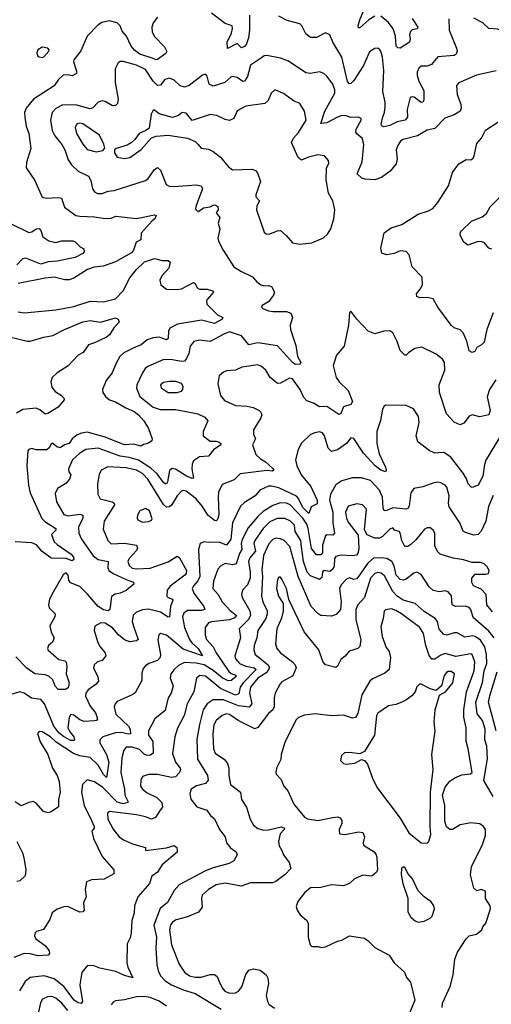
# Model space of a CAD drawing. Extents: x 1603745 to 1745082, y 385868 to 533966.
# Tile 462 of 646: x 1710965 to 1714112, y 460597 to 467176. Entities that reach past the tile are written whole.
import ezdxf

# ---------------------------------------------------------------- set-up
doc = ezdxf.new("R2010")
doc.units = 0

msp = doc.modelspace()

# ---------------------------------------------------------------- linework, layer by layer
at = {"layer": '0CON20XD'}
for points in [[(1712498.4, 467205), (1712497.4, 467105), (1712491.7, 467055), (1712478.1, 467015), (1712465, 466996.9), (1712445, 466987.3), (1712415, 467015.4), (1712352.6, 466982.6), (1712350.2, 467025), (1712377.8, 467085), (1712386, 467116), (1712383.1, 467135), (1712335, 467149.1), (1712245, 467218.1)], [(1713335, 467198.9), (1713295, 467174.6), (1713235, 467121.4), (1713225, 467121.2), (1713223.2, 467135), (1713235, 467174), (1713273, 467265)], [(1714287.8, 467215), (1714272.5, 467095), (1714264.4, 467075.6), (1714245, 467063.1), (1714223.8, 467065), (1714186.7, 467096.7), (1714155, 467112.5), (1714095, 467115.7), (1714055, 467154.2), (1713995, 467186.7)], [(1711885, 467191.4), (1711854.5, 467155), (1711845.5, 467125), (1711849.2, 467095), (1711863.1, 467065), (1711931.2, 466995), (1711947.6, 466962.4), (1711940.4, 466949.6), (1711885, 466908.5), (1711875, 466907.3), (1711849.5, 466919.5), (1711765.7, 466945.7), (1711731.5, 466971.5), (1711709.4, 466999.4), (1711677.1, 467065), (1711648.9, 467098.9), (1711634.6, 467135), (1711615, 467155.5), (1711565, 467168.6), (1711513.3, 467156.7), (1711488.7, 467141.3), (1711415.7, 467065), (1711373.3, 466966.7), (1711325, 466907.5), (1711323.3, 466895), (1711345.7, 466825), (1711344, 466815), (1711315, 466799.4), (1711285, 466807.5), (1711255, 466804.4), (1711224.4, 466775), (1711195, 466733.5), (1711056.2, 466643.8), (1711007.5, 466585), (1710997.8, 466555), (1710998.2, 466525), (1711007.8, 466465), (1711025.5, 466415), (1711038.5, 466315), (1711009.7, 466220.3), (1711008, 466185), (1711065, 466101.2), (1711115, 465990), (1711142.2, 465982.2), (1711225, 465988.5), (1711243.4, 465983.4), (1711263.5, 465923.5), (1711338.3, 465868.3), (1711365, 465861.8), (1711465, 465858.6), (1711535, 465846.4), (1711575, 465848.6), (1711607, 465863), (1711745, 465846.7), (1711865, 465872.5), (1711875, 465866.2), (1711866.7, 465845), (1711848.3, 465831.7), (1711775, 465748.6), (1711774, 465705), (1711741.2, 465688.8), (1711724.4, 465635.6), (1711711.4, 465618.6), (1711605, 465557.5), (1711522.3, 465527.7), (1711462.1, 465522.1), (1711416.6, 465506.6)], [(1713828.3, 467181.7), (1713830, 467105), (1713880.9, 466985), (1713884.4, 466965), (1713878.1, 466945), (1713864.5, 466935.5), (1713755, 466927.5), (1713714.1, 466875.9), (1713684.7, 466865.3), (1713645, 466865.4), (1713628.8, 466851.2), (1713618.2, 466825), (1713617.6, 466802.4), (1713628.5, 466765), (1713661.9, 466701.9), (1713661.1, 466638.9), (1713655.5, 466624.5), (1713645, 466623.1), (1713597.3, 466657.3), (1713585, 466660.5), (1713571.4, 466655), (1713550.4, 466575), (1713553.3, 466525), (1713537.1, 466505), (1713485, 466493.9), (1713435, 466468.5), (1713395, 466459.5), (1713383.4, 466463.4), (1713376.8, 466476.8), (1713387.5, 466527.5), (1713398.8, 466555), (1713404.6, 466594.6), (1713403.6, 466625), (1713387.8, 466695), (1713395.2, 466835), (1713387, 466925), (1713375, 466964.2), (1713365, 466977.1), (1713355, 466984.4), (1713335, 466983.3), (1713300.3, 466959.7), (1713260.3, 466869.7), (1713195, 466770), (1713175, 466749.4), (1713165, 466747.1), (1713152.9, 466762.9), (1713114.5, 466925), (1713055.6, 467025), (1713034, 467075), (1713005, 467087.5), (1712945, 467055.6), (1712906.2, 467056.2), (1712875, 467081.4), (1712847.8, 467135), (1712835, 467146.9), (1712749.2, 467169.2), (1712695, 467199.5)], [(1713583.1, 467183.1), (1713621.4, 467125), (1713616.4, 467113.6), (1713585, 467106.9), (1713572.5, 467097.5), (1713566.4, 467075), (1713570.9, 467045), (1713565.7, 467025), (1713505, 466985.7), (1713487.5, 466987.5), (1713477.9, 466997.9), (1713472.3, 467065), (1713456.9, 467115), (1713425, 467157.8), (1713375, 467199.5)], [(1711115, 466923.8), (1711125, 466926.7), (1711158.8, 466965), (1711161.2, 466975), (1711152.5, 466985), (1711115, 466991.2), (1711085, 466973.3), (1711079.2, 466955), (1711084, 466935), (1711095, 466926.7), (1711115, 466923.8)], [(1714145, 466834.4), (1714013.3, 466805), (1713895.8, 466754.2), (1713878.8, 466735), (1713884.3, 466675), (1713909.1, 466610.9), (1713911.5, 466585), (1713904.3, 466565), (1713865, 466539.5), (1713802.8, 466517.2), (1713735, 466448.1), (1713685, 466436.7), (1713620.4, 466399.6), (1713524.3, 466375.7), (1713506.9, 466365), (1713489.9, 466340.1), (1713477.2, 466305), (1713483.4, 466245), (1713477, 466213), (1713436.3, 466163.6), (1713378.7, 466121.3), (1713335, 466106.7), (1713269.8, 466109.8), (1713247.6, 466117.6), (1713217.8, 466145), (1713250.3, 466225), (1713262, 466342), (1713250.6, 466385), (1713218.9, 466408.9), (1713207.5, 466425), (1713210.9, 466445), (1713244, 466505), (1713243.3, 466515), (1713225, 466523.8), (1713175, 466521.1), (1713142.8, 466532.8), (1713115, 466534.6), (1713085, 466525.3), (1713015.5, 466485.5), (1712975, 466482.5), (1713002, 466565), (1713067.5, 466685), (1713067.5, 466707.5), (1713054.8, 466744.8), (1713015, 466798.1), (1712995, 466815.6), (1712965, 466827.5), (1712905, 466817.1), (1712875, 466820.6), (1712759.2, 466899.2), (1712705, 466917.5), (1712615, 466936.4), (1712596.7, 466933.3), (1712579.3, 466920.7), (1712505, 466871.4), (1712484.6, 466795), (1712465, 466765.6), (1712455, 466763.5), (1712415, 466788.8), (1712385, 466796.2), (1712375, 466793.5), (1712334.3, 466755.7), (1712255, 466731.6), (1712230, 466745), (1712215, 466797.5), (1712205, 466812.5), (1712185, 466804), (1712095, 466735.4), (1712065, 466724.6), (1712035, 466733.8), (1711995, 466772.5), (1711965, 466785.4), (1711934.2, 466775.8), (1711905, 466737.5), (1711885, 466736.8), (1711855.8, 466765), (1711805, 466842.8), (1711745, 466871.6), (1711655, 466897.1), (1711635, 466897.1), (1711621.9, 466888.1), (1711602.4, 466847.6), (1711602.5, 466755), (1711622.1, 466645), (1711617.5, 466615), (1711605, 466602.2), (1711585, 466599.4), (1711535, 466628.1), (1711515, 466633.1)], [(1712835, 465675.6), (1712915, 465684.2), (1712992.7, 465717.3), (1713018.3, 465741.7), (1713041.7, 465778.3), (1713060.6, 465845), (1713068.6, 465905), (1713054.6, 465964.6), (1713025.5, 466015.5), (1713010.5, 466105), (1713012.5, 466185), (1713028.6, 466215), (1713025.6, 466235), (1713000, 466265), (1712955, 466271.9), (1712892.3, 466257.7), (1712845, 466238.1), (1712823.1, 466255), (1712778.6, 466355), (1712792.2, 466385), (1712825, 466422.5), (1712876.7, 466505), (1712864.6, 466564.6), (1712835, 466615.6), (1712793, 466633), (1712725, 466682.9), (1712675, 466705.6), (1712665, 466704), (1712644, 466685), (1712622.5, 466635), (1712600, 466615), (1712475, 466597.9), (1712415, 466565.8), (1712394.4, 466515.6), (1712365, 466501.4), (1712335, 466507.8), (1712281.2, 466535), (1712235, 466541.3), (1712115, 466501.2), (1712075, 466551.2), (1712050, 466555), (1712024.3, 466535.7), (1711985, 466522), (1711895, 466547.5), (1711865, 466570), (1711855, 466570), (1711841.2, 466545), (1711828.3, 466451.7), (1711805.9, 466434.1), (1711761.2, 466415), (1711734.2, 466375), (1711707.8, 466352.2), (1711682.6, 466337.4), (1711607.5, 466315), (1711597.5, 466305), (1711596.7, 466285), (1711615, 466256.7), (1711665, 466248.6), (1711698.8, 466255), (1711775, 466309.2), (1711844.2, 466385.8), (1711875, 466397.5), (1711955, 466404.2), (1712085, 466382.9), (1712135, 466360.8), (1712155, 466342.5), (1712175, 466316.2), (1712225, 466310), (1712255.7, 466295), (1712305, 466256.4), (1712355, 466194.3), (1712385, 466172.9), (1712515, 466176.9), (1712538.1, 466168.1), (1712552.3, 466152.3), (1712570.8, 466095), (1712540, 466005), (1712541.4, 465991.4), (1712564.3, 465965), (1712547.1, 465932.9), (1712544.5, 465905), (1712596, 465755), (1712610, 465745), (1712627.9, 465742.1), (1712685, 465764.2), (1712705, 465766.2), (1712743.2, 465733.2), (1712784.4, 465684.4), (1712835, 465675.6)], [(1711515, 466633.1), (1711488.8, 466625), (1711453.1, 466586.9), (1711435, 466579.5), (1711345, 466605.3), (1711252.5, 466607.5), (1711205, 466581.8), (1711181.5, 466555), (1711169.3, 466505), (1711182.1, 466435), (1711199.9, 466399.9), (1711245, 466342.5), (1711265.5, 466305), (1711288.3, 466238.3), (1711311.4, 466205), (1711355, 466163.3), (1711425, 466129.4), (1711440.5, 466100.5), (1711450, 466045), (1711465, 466025.7), (1711485, 466014.5), (1711515, 466014.6), (1711555, 466029.1), (1711595, 466033.6), (1711805, 466100.9), (1711821.5, 466115), (1711865, 466175.7), (1711885, 466188.6), (1711905, 466171.2), (1711941.9, 466075), (1711963.3, 466063.3), (1711995, 466061.8), (1712143.1, 466073.1), (1712176.2, 466065), (1712184.3, 466045), (1712142.9, 465935), (1712138.8, 465915), (1712143, 465903), (1712157, 465893), (1712192.1, 465917.9), (1712235, 465924.2), (1712255, 465937.1), (1712267.9, 465937.9), (1712287.5, 465927.5), (1712288.9, 465905), (1712276.2, 465885), (1712299.4, 465855), (1712290, 465815), (1712301.1, 465775), (1712287.1, 465715), (1712291.4, 465695), (1712322, 465635), (1712394.4, 465524.4), (1712440, 465495), (1712518.3, 465458.3), (1712547.1, 465425), (1712575, 465404.4), (1712595, 465396.9), (1712625, 465399.2), (1712645, 465393.8), (1712664.4, 465355), (1712658.9, 465335), (1712625, 465291.2), (1712582.5, 465265), (1712577.5, 465255), (1712587.5, 465245), (1712625, 465230.8), (1712655, 465225.7), (1712745, 465226.5), (1712774, 465215), (1712784.3, 465185), (1712770, 465135), (1712771.5, 465105), (1712807.8, 464997.8), (1712818.9, 464925), (1712840, 464885), (1712836.9, 464873.1), (1712805, 464872.7), (1712785.5, 464885), (1712685, 464995.4), (1712555, 465016.7), (1712495, 465002.5), (1712445, 465063.8), (1712365, 465089.8), (1712326.4, 465075), (1712235, 465024.7), (1712165, 465033.6), (1712127.5, 465025), (1712101.9, 464995), (1712093.8, 464945), (1712078.5, 464911.5), (1712064, 464895), (1712045, 464890.9), (1711985, 464902.7), (1711925.9, 464904.1), (1711820.8, 464859.2), (1711802.5, 464845), (1711783.7, 464816.3), (1711747.3, 464735), (1711744.6, 464714.6), (1711767.4, 464657.4), (1711855, 464586), (1711901.9, 464571.9), (1712005, 464570.6), (1712075, 464558.2), (1712152.9, 464542.9), (1712199.7, 464519.7), (1712220, 464495), (1712190, 464425), (1712190, 464395), (1712235, 464360.6), (1712275, 464360), (1712295, 464353.3), (1712306.5, 464345), (1712308.1, 464335), (1712257.8, 464302.2), (1712225, 464260), (1712165, 464254.7), (1712125, 464228.9), (1712116, 464205), (1712114.6, 464175), (1712125, 464113.3), (1712115, 464111.1), (1712078.6, 464125), (1712005, 464172.9), (1711982.7, 464177.3), (1711965, 464162.5), (1711952, 464088), (1711944.5, 464075.5), (1711935, 464074.7), (1711925, 464083.1), (1711881.6, 464141.6), (1711839.8, 464179.8), (1711757.1, 464232.9), (1711695, 464251.5), (1711635, 464258.9), (1711487.4, 464312.6), (1711405, 464303.8), (1711365, 464279.6), (1711317.1, 464235), (1711290.5, 464175), (1711293.3, 464155), (1711305.6, 464135), (1711297.5, 464105), (1711272.3, 464077.7), (1711216.7, 464043.3), (1711201.2, 464008.8), (1711211.1, 463955), (1711260, 463870), (1711285, 463861.2), (1711365, 463870.8), (1711385.6, 463865), (1711386.9, 463845), (1711357.5, 463785), (1711359.6, 463745), (1711377.9, 463705), (1711455, 463592.7), (1711488, 463568), (1711555, 463555.6), (1711553.2, 463513.2), (1711558.9, 463495), (1711588.9, 463475), (1711675, 463435.3), (1711725, 463417.1), (1711725.5, 463404.5), (1711675, 463361.2), (1711635, 463343.6), (1711602.5, 463337.5), (1711577.5, 463322.5), (1711565.5, 463235), (1711554.4, 463225.6), (1711525, 463232), (1711488.2, 463255), (1711418.2, 463338.2), (1711365, 463387.8), (1711303.1, 463413.1), (1711291.6, 463431.6), (1711287.7, 463465), (1711275, 463479.4), (1711255, 463466.2), (1711188.7, 463351.3), (1711164.4, 463305), (1711157.1, 463265), (1711162.5, 463245), (1711200.6, 463205), (1711198.9, 463185), (1711165.6, 463125), (1711175.7, 463084.3), (1711195.7, 463045), (1711183.6, 463016.4), (1711156.6, 462993.4), (1711150, 462975), (1711155, 462963.3), (1711225, 462901.1), (1711265, 462892), (1711275, 462883.3), (1711279.1, 462855), (1711273.8, 462805), (1711294.7, 462745), (1711287.7, 462712.3), (1711269.4, 462700.6), (1711220.9, 462700.9), (1711202.5, 462722.5), (1711185, 462765.6), (1711159.5, 462789.5), (1711135, 462798.8), (1711065, 462804.5), (1711011.8, 462841.8), (1710939.2, 462919.2)], [(1711475, 466293.5), (1711518.8, 466301.2), (1711533.8, 466316.2), (1711526.9, 466345), (1711496.7, 466405), (1711385, 466480.4), (1711365, 466484.5), (1711345, 466478.9), (1711333.8, 466455), (1711344.7, 466415), (1711385, 466343.3), (1711415, 466308.1), (1711475, 466293.5)], [(1714123.7, 465216.3), (1714082.2, 465105), (1714065, 465021.2), (1714047.4, 465002.6), (1714016.7, 464985), (1714001.4, 464958.6), (1713985, 464951.4), (1713963.8, 464963.8), (1713948, 465028), (1713925, 465084), (1713905, 465104), (1713865, 465117.5), (1713843.8, 465135), (1713754.7, 465254.7), (1713725, 465310), (1713685, 465320.5), (1713635, 465316.9), (1713615, 465326.2), (1713612.2, 465345), (1713638.1, 465375), (1713653.3, 465405), (1713650.8, 465455), (1713584.2, 465525), (1713564.4, 465605), (1713545, 465626.9), (1713505, 465631.4), (1713464.1, 465614.1), (1713415, 465603.8), (1713381.2, 465615), (1713375, 465650), (1713397.9, 465752.1), (1713443.8, 465785), (1713515, 465807.3), (1713625, 465875.5), (1713692.6, 465897.4), (1713722, 465915), (1713755.4, 465954.6), (1713825.4, 466064.6), (1713852.5, 466155), (1713895, 466212), (1713945, 466241.2), (1713975, 466240), (1713990.5, 466249.5), (1713998.8, 466265), (1714015, 466347.5), (1714045.8, 466385), (1714073.4, 466436.6), (1714155, 466490.8)], [(1714115, 465642), (1714095, 465648.8), (1714067.5, 465685), (1714052.1, 465692.1), (1714025, 465694.2), (1713955, 465670), (1713929.5, 465689.5), (1713904.2, 465735), (1713905.6, 465755), (1713913.1, 465765), (1713980.8, 465829.2), (1714050.8, 465859.2), (1714079.1, 465880.9), (1714104.4, 465925), (1714165.4, 465984.6)], [(1710904, 465814), (1711025, 465752.7), (1711045, 465757.7), (1711075, 465778.4), (1711095, 465781.5), (1711106.7, 465766.7), (1711118.1, 465725), (1711159.1, 465699.1), (1711205, 465686.4), (1711245, 465698.2), (1711318.7, 465698.7), (1711335, 465691.9), (1711368.9, 465658.9), (1711393.3, 465645), (1711394, 465625), (1711385, 465614.4), (1711335, 465587.8), (1711215, 465561.2), (1711155, 465558.7), (1711105, 465541.9), (1711005, 465583.2), (1710983.3, 465576.7), (1710945, 465538.8)], [(1710955, 465224.4), (1710995, 465217.8), (1711205, 465236.7), (1711325, 465260), (1711435, 465295.6), (1711525, 465291.1), (1711605, 465310), (1711654.4, 465365), (1711699.3, 465450.7), (1711743.7, 465506.4), (1711797.7, 465557.7), (1711865, 465580.6), (1711915, 465566.5), (1711955.8, 465565.8), (1711970, 465555), (1711959.4, 465515), (1711913.5, 465465), (1711900, 465435), (1711907.5, 465405), (1711945, 465375.6), (1712015, 465372.7), (1712045, 465377.7), (1712125, 465420), (1712135, 465413.8), (1712150, 465385), (1712164.6, 465374.6), (1712215, 465376.2), (1712251.2, 465365), (1712258, 465355), (1712216.5, 465305), (1712211.1, 465295), (1712213.1, 465275), (1712285, 465204), (1712320, 465185), (1712316.7, 465175), (1712265, 465145.4), (1712177.1, 465167.1), (1712018.5, 465141.5), (1711967.5, 465115), (1711958.2, 465095), (1711954.5, 465045.5), (1711945, 465036.9), (1711895, 465053.9), (1711855, 465049), (1711815, 465036.2), (1711775, 465002.5), (1711727.2, 464982.7), (1711660.8, 464949.1), (1711633.3, 464925), (1711608.3, 464881.7), (1711582.2, 464815), (1711542.2, 464765), (1711518.1, 464705), (1711519.4, 464685), (1711537.4, 464657.4), (1711565, 464636.7), (1711605, 464622.2), (1711672, 464582), (1711727.6, 464557.6), (1711757.1, 464535), (1711792.1, 464495), (1711825, 464443.8), (1711848.6, 464375), (1711847.5, 464362.5), (1711825, 464346.9), (1711791.9, 464338.1), (1711775, 464326.7), (1711725, 464339.5), (1711665, 464335.4), (1711528.8, 464388.8), (1711415, 464419.5), (1711376.8, 464413.2), (1711348.8, 464401.2), (1711315.2, 464374.8), (1711295.5, 464344.5), (1711263.1, 464335), (1711235, 464315.3), (1711212.7, 464322.7), (1711185, 464344), (1711176.4, 464343.6), (1711161.4, 464315), (1711145, 464301.4), (1711075, 464302.5), (1711045, 464310), (1711025.8, 464304.2), (1711018.8, 464295), (1711013.1, 464195), (1711023.6, 464065), (1711033.5, 464015), (1711112.3, 463842.3), (1711132.2, 463822.2), (1711205.6, 463775), (1711206.7, 463765), (1711176.4, 463735), (1711195, 463687.8), (1711215, 463668.2), (1711308.9, 463605), (1711324.3, 463585), (1711325, 463570), (1711315, 463560), (1711275, 463576.1), (1711175, 463578.9), (1711115, 463623.4), (1711076.4, 463666.4), (1711045, 463680.5), (1710935, 463686.9)], [(1711416.6, 465506.6), (1711325, 465448.1), (1711295, 465438.5), (1711265, 465438.2), (1711195, 465454.5), (1711135, 465449.2), (1710955, 465411.9)], [(1710835, 465072.1), (1711015, 465027.8), (1711035, 465027.5), (1711125, 465055.4), (1711185, 465066.2), (1711263.6, 465106.4), (1711385, 465157.2), (1711435, 465165.4), (1711505, 465155.5), (1711605, 465182.9), (1711622, 465175), (1711629.4, 465155), (1711592.2, 465117.8), (1711565, 465070), (1711545, 465054), (1711465, 465016.2), (1711425, 465003.8), (1711387.2, 464952.8), (1711355, 464934.2), (1711287.6, 464862.4), (1711215, 464815.4), (1711182.5, 464785), (1711172.3, 464755), (1711179.9, 464719.9), (1711202.1, 464692.1), (1711243.1, 464665), (1711261.9, 464645), (1711262, 464635), (1711222.3, 464587.7), (1711153.3, 464545), (1711135, 464540), (1711100, 464570), (1711075, 464580), (1710985, 464570.4), (1710942.7, 464547.3)], [(1714141.6, 464768.4), (1714101.2, 464705), (1714085.4, 464655), (1714104.4, 464565), (1714095.4, 464534.6), (1714035, 464522), (1713984.3, 464535.7), (1713965, 464526), (1713929.3, 464480.7), (1713905, 464468), (1713865, 464486), (1713812.4, 464542.4), (1713767.3, 464685), (1713764.7, 464735), (1713802.9, 464835), (1713799.4, 464885), (1713786.7, 464906.7), (1713745, 464940.8), (1713648.3, 464988.3), (1713602.1, 464977.9), (1713559.5, 464950.5), (1713545, 464933.3), (1713535, 464933.3), (1713504, 464965), (1713483.8, 465025), (1713455, 465082.5), (1713435, 465096.7), (1713395, 465093.8), (1713335, 465076), (1713291.2, 465095), (1713213.8, 465175), (1713175, 465227.5), (1713165, 465220), (1713159.2, 465135), (1713130, 464995), (1713078, 464935), (1713055.8, 464865), (1713076, 464785), (1713096.2, 464755), (1713157.6, 464697.6), (1713185.5, 464624.5), (1713174.4, 464605.6), (1713125, 464588.8), (1713106.9, 464545), (1713095, 464538.1), (1713015, 464591.2), (1712965, 464588.2), (1712925, 464614), (1712880.1, 464630.1), (1712861.6, 464651.6), (1712837.3, 464705), (1712785, 464776.4), (1712765, 464781.1), (1712705, 464748.1), (1712685, 464744.2), (1712635.7, 464785), (1712607.5, 464835), (1712579.4, 464859.4), (1712555, 464868.5), (1712447, 464853), (1712404.5, 464834.5), (1712345, 464829.4), (1712325, 464820.8), (1712296, 464795), (1712287, 464743), (1712305.5, 464665), (1712332.2, 464632.3), (1712405, 464597.9), (1712483.8, 464593.8), (1712523.4, 464583.4), (1712563.3, 464565), (1712575, 464553.3), (1712580, 464535), (1712574.3, 464515), (1712525.7, 464435), (1712524.1, 464405.9), (1712538.6, 464375), (1712517.5, 464335), (1712541.5, 464271.5), (1712571.4, 464241.4), (1712605, 464221.8), (1712655, 464177.8), (1712660.8, 464165), (1712651.4, 464158.6), (1712615, 464162.5), (1712435, 464140.5), (1712395, 464101.5), (1712315, 464069.2), (1712291.1, 464018.9), (1712288.6, 463988.6), (1712293.5, 463866.5), (1712284.5, 463835.5), (1712275, 463827.5), (1712265, 463829.4), (1712220, 463865), (1712185, 463924.1), (1712141.4, 463975), (1712075, 464025.8), (1712055, 464030), (1712043.6, 464025), (1712015, 463993.3), (1711978.4, 463931.6), (1711965, 463921.2), (1711945, 463919.6), (1711925, 463937.5), (1711820.4, 464105), (1711784.3, 464144.3), (1711745, 464164.8), (1711675, 464182.4), (1711551.9, 464188.1), (1711508.6, 464165), (1711494, 464136), (1711483.8, 464075), (1711486.9, 464005), (1711502, 463975), (1711582, 463955), (1711594.3, 463945), (1711596.5, 463935), (1711528.5, 463825), (1711520.9, 463770.9), (1711553.3, 463695), (1711574.7, 463674.7), (1711665, 463678.2), (1711745, 463664.2), (1711750.8, 463645), (1711745, 463628.6), (1711694.3, 463575.7), (1711687.5, 463555), (1711695, 463528.5), (1711715, 463511.6), (1711745, 463506), (1711835, 463511.6), (1711955, 463554.1), (1712015, 463592.1), (1712030.6, 463580.6), (1712077.4, 463495), (1712075.9, 463475), (1712066.8, 463465), (1711968.2, 463391.8), (1711948.5, 463365), (1711946.9, 463325), (1711955.4, 463315.4), (1711983.8, 463305), (1711986.5, 463296.5), (1711971.9, 463255), (1711965, 463186.2), (1711955, 463182.9), (1711905, 463217.1), (1711823.4, 463236.6), (1711785, 463233.6), (1711743.4, 463216.6), (1711722.2, 463197.8), (1711715.8, 463155.8), (1711723.9, 463123.9), (1711755.7, 463035), (1711743.3, 463025), (1711700.6, 463019.4), (1711663.1, 463033.1), (1711624.9, 463064.9), (1711585, 463111.6), (1711535, 463143.6), (1711505.3, 463144.7), (1711465.6, 463124.4), (1711462.2, 463095), (1711485.4, 463015), (1711500.9, 462985), (1711535.6, 462945), (1711540, 462925), (1711515, 462894), (1711483.8, 462885), (1711460.8, 462865), (1711457.1, 462845), (1711486.7, 462785), (1711490.6, 462755), (1711474.7, 462735.3), (1711420.9, 462699.1), (1711406.2, 462675), (1711403.6, 462655), (1711435, 462589.5), (1711469.6, 462545), (1711483.1, 462505), (1711476.2, 462493.8), (1711465, 462490), (1711395, 462485.7), (1711365, 462497.7), (1711325, 462529.6), (1711305, 462532.5), (1711295.9, 462514.1), (1711286.4, 462445), (1711298.3, 462418.3), (1711326, 462385), (1711330, 462365), (1711325, 462359.2), (1711305, 462360.3), (1711257, 462387), (1711225, 462411.3), (1711191.6, 462455), (1711130.7, 462605), (1711105, 462634.4), (1711042.4, 462642.4), (1710995, 462676.7), (1710965, 462685.8), (1710905, 462666.2)], [(1711955, 464684.5), (1712015, 464684.6), (1712045, 464694.5), (1712052.9, 464705), (1712055.5, 464725.5), (1712045, 464745.7), (1712007.2, 464757.2), (1711965, 464758.9), (1711925, 464751.4), (1711904.4, 464735), (1711908, 464715), (1711955, 464684.5)], [(1714174, 464396), (1714076.5, 464233.5), (1714066.3, 464203.6), (1714055.4, 464125.4), (1714025, 464065.7), (1713985, 464050), (1713975, 464054), (1713957.8, 464075), (1713947.3, 464107.3), (1713924.8, 464144.8), (1713839.4, 464255), (1713795, 464283.1), (1713758.9, 464281.1), (1713735, 464279.5), (1713696.4, 464296.4), (1713621.1, 464355), (1713611.2, 464395), (1713630, 464485), (1713625.7, 464525), (1713593.8, 464575), (1713545, 464597.5), (1713409.3, 464600.7), (1713396.1, 464593.9), (1713386.1, 464573.9), (1713372, 464498), (1713348.6, 464425), (1713347.8, 464345), (1713362.9, 464275), (1713405.5, 464185), (1713409.4, 464165), (1713405, 464154.2), (1713375, 464165.5), (1713337.8, 464195), (1713259.7, 464279.7), (1713195, 464376.4), (1713175, 464381.1), (1713145.9, 464344.1), (1713085, 464300.6), (1713045, 464290), (1713023.3, 464313.3), (1712998.1, 464395), (1712985.8, 464415), (1712965, 464422.9), (1712934.5, 464415.5)], [(1712934.5, 464415.5), (1712905, 464404.3), (1712844.4, 464345.6), (1712823.9, 464303.9), (1712805.7, 464235), (1712814.4, 464195), (1712843.6, 464135), (1712906.7, 464056.7), (1712949.1, 463965), (1712949.6, 463940.4), (1712910.2, 463919.8), (1712895, 463876), (1712855, 463916.4), (1712825, 463977.1), (1712811.6, 463991.6), (1712695, 464047.6), (1712645, 464059.5), (1712625, 464057.9), (1712567.1, 464032.9), (1712535.8, 463994.2), (1712465, 463950.6), (1712438.5, 463925), (1712384.2, 463815), (1712372.9, 463705), (1712345, 463665.5), (1712295, 463685.7), (1712225, 463682.2), (1712195, 463686.9), (1712168.6, 463675), (1712157.3, 463635), (1712166.7, 463455), (1712154.6, 463425.4), (1712126.2, 463395), (1712116.2, 463375), (1712126.6, 463345), (1712193.8, 463255), (1712199.4, 463235), (1712175, 463228.9), (1712085, 463228.8), (1712060.2, 463209.8), (1712051.9, 463185), (1712065, 463114.3), (1712097, 463035), (1712112.8, 463012.8), (1712155, 462974.7), (1712185.6, 462925), (1712055, 462969.8), (1711945, 463063.2), (1711905, 463073.5), (1711892.2, 463065), (1711887.1, 463032.9), (1711904.6, 462935), (1711901.8, 462915), (1711884.8, 462895.2), (1711826.2, 462875), (1711805, 462859.2), (1711789.7, 462840.3), (1711778.8, 462808.8), (1711779.5, 462760.5), (1711735, 462678.8), (1711716.3, 462663.7), (1711615, 462620), (1711601.9, 462605), (1711595.6, 462585), (1711606.7, 462535), (1711689.8, 462455), (1711701.7, 462435), (1711705.3, 462404.7), (1711687.9, 462402.1), (1711645, 462413.2), (1711605, 462411.2), (1711519.4, 462385), (1711498.5, 462365), (1711499.1, 462345), (1711545, 462265.4), (1711558.8, 462215), (1711545, 462112.5), (1711525, 462131.4), (1711487.8, 462195), (1711435, 462245.7), (1711365, 462257.9), (1711323.4, 462273.4), (1711208.4, 462348.4), (1711170.4, 462385), (1711115, 462417.3), (1711095, 462420), (1711084.1, 462405.9), (1711100.8, 462350.8), (1711151.5, 462265), (1711183.9, 462175), (1711213.8, 462125), (1711228.2, 462085), (1711235.5, 462015), (1711224.4, 461965), (1711224, 461916), (1711175, 461882), (1711155, 461876.2), (1711124.2, 461884.2), (1711075, 461942), (1711055, 461952), (1711025, 461946.2), (1710975, 461922.5), (1710935, 461950)], [(1714125, 463995.8), (1714093.8, 463923.8), (1714075.2, 463824.8), (1714045, 463759.2), (1714025, 463736.7), (1713995, 463732.2), (1713939.1, 463749.1), (1713925, 463758.8), (1713902.5, 463815), (1713831.8, 463921.8), (1713826.7, 463945), (1713831.3, 463995), (1713815, 464051.2), (1713805, 464065.8), (1713775, 464081.4), (1713755, 464085.7), (1713728.3, 464081.7), (1713655.4, 464054.6), (1713595, 464044), (1713574.4, 464015), (1713564.4, 463925), (1713555, 463908.6), (1713545, 463904.6), (1713455.3, 463914.7), (1713415, 463895.4), (1713398, 463895), (1713391.1, 463915), (1713386.2, 463985), (1713365, 464032.9), (1713305, 464096.2), (1713245, 464113.5), (1713185, 464115.4), (1713114.7, 464095.3), (1713075, 464067.5), (1713038.5, 464005), (1713032.4, 463965), (1713055.2, 463885.2), (1713053.7, 463813.7), (1713065.8, 463744.2), (1713055, 463731.1), (1713015, 463734.4), (1713005, 463726.9), (1712986.5, 463665), (1712985, 463613.8), (1712975, 463599.6), (1712945, 463601.2), (1712913, 463643), (1712890.8, 463775), (1712880.1, 463805), (1712853.8, 463845), (1712770.4, 463935), (1712745, 463945.2), (1712705, 463947.4), (1712655, 463930), (1712590.6, 463889.4), (1712553.5, 463856.5), (1712490, 463780), (1712448.5, 463701.5), (1712442.1, 463675), (1712446.7, 463635), (1712431.6, 463608.4), (1712409.5, 463540.5), (1712385, 463532.4), (1712335, 463542.1), (1712304.3, 463525), (1712286, 463504), (1712258, 463425), (1712254.7, 463374.7), (1712288.8, 463335), (1712316, 463285), (1712368.6, 463228.6), (1712411.5, 463195), (1712408.2, 463185), (1712395, 463176.2), (1712365.2, 463164.8), (1712245, 463152.5), (1712225.8, 463145), (1712203.3, 463115), (1712202.8, 463062.8), (1712212.2, 463035), (1712255.3, 462985.3), (1712275.2, 462945), (1712360.5, 462820.5), (1712375, 462807.9), (1712406.4, 462796.4), (1712406.6, 462785), (1712375, 462761.2), (1712355, 462759), (1712315, 462778.9), (1712256.5, 462826.5), (1712195, 462865.4), (1712142.9, 462877.1), (1712065, 462880.8), (1712025, 462861.2), (1711995, 462834.5), (1711973.6, 462805), (1711970, 462775), (1711988.8, 462725), (1711975.6, 462675), (1711956, 462644), (1711935, 462559.4), (1711865.6, 462505), (1711824.5, 462425), (1711825.4, 462395), (1711853.3, 462353.3), (1711854.4, 462275), (1711837.3, 462262.7), (1711815, 462258.5), (1711795, 462269.2), (1711765, 462299.2), (1711714.7, 462315.3), (1711675.5, 462314.5), (1711659.4, 462295), (1711646.1, 462243.9), (1711640, 462145), (1711663.8, 462035), (1711665.3, 461995), (1711686.2, 461955), (1711685.6, 461945), (1711655, 461936.2), (1711615, 461948.1), (1711519.3, 462045), (1711465, 462084.2), (1711415, 462096.5), (1711384.7, 462065.3), (1711377.1, 462015), (1711395, 461926), (1711444.8, 461825), (1711461.2, 461785), (1711461.4, 461775), (1711446.9, 461753.1), (1711458, 461705), (1711515.7, 461585), (1711592.9, 461495), (1711592.2, 461467.8), (1711527.9, 461432.1), (1711445, 461428), (1711410, 461415), (1711402.5, 461365), (1711407.5, 461315), (1711391.4, 461275), (1711395.6, 461225), (1711385.6, 461214.4), (1711365, 461212.9), (1711285, 461250), (1711258.3, 461248.3), (1711215, 461232.5), (1711182.4, 461207.6), (1711165.6, 461164.4), (1711123.9, 461096.1), (1711076.7, 461083.3), (1711067.5, 461075), (1711063.8, 461055), (1711072.5, 461035), (1711137.4, 460987.4), (1711161.4, 460955), (1711163, 460937), (1711155, 460926), (1711085, 460920.4), (1711033.8, 460935), (1710993.5, 460936.5), (1710925, 460910)], [(1714119.5, 463219.5), (1714083.2, 463265), (1714076.9, 463335), (1714045, 463371.3), (1713993, 463393), (1713981.5, 463415), (1713983.1, 463445), (1714005, 463470.8), (1714078.9, 463471.1), (1714093.5, 463476.5), (1714097.1, 463495), (1714085, 463520.8), (1714065, 463539.2), (1714039.1, 463549.1), (1713985, 463548.9), (1713926.6, 463566.6), (1713857.2, 463577.2), (1713770, 463605), (1713753, 463623), (1713735, 463660), (1713734.2, 463745), (1713724.3, 463764.3), (1713705, 463780), (1713685, 463780.6), (1713667.4, 463772.6), (1713608.8, 463701.2), (1713575, 463669.6), (1713555, 463655.5), (1713534.7, 463654.7), (1713515.3, 463695), (1713505, 463748), (1713496.7, 463756.7), (1713465.8, 463765.8), (1713455, 463780), (1713435, 463772), (1713385, 463721.8), (1713365, 463712), (1713335, 463711.8), (1713284.7, 463734.7), (1713266.8, 463766.8), (1713279.4, 463905), (1713253.4, 463933.4), (1713215, 463940.9), (1713156.9, 463925), (1713139.3, 463885), (1713145.2, 463845.2), (1713157.4, 463817.4), (1713222.6, 463732.6), (1713228.7, 463645), (1713223.9, 463615), (1713212.2, 463597.8), (1713187.5, 463592.5), (1713105, 463597.7), (1713075, 463589.4), (1713065.2, 463574.8), (1713062.9, 463525), (1713054.8, 463505.2), (1713035, 463488.8), (1712992, 463495), (1712984.7, 463485.3), (1712982.2, 463447.8), (1712965, 463436.4), (1712905, 463460.4), (1712883.1, 463485), (1712858, 463555), (1712845.5, 463654.5), (1712840.9, 463695), (1712803.9, 463755), (1712799.1, 463799.1), (1712772.7, 463825), (1712735, 463841.9), (1712682.4, 463842.4), (1712635, 463820.8), (1712590, 463775), (1712533.5, 463695), (1712528.4, 463675), (1712537.5, 463625), (1712499.6, 463580.4), (1712491, 463555), (1712503.7, 463485), (1712501.8, 463445), (1712485, 463400), (1712451.5, 463365), (1712443.9, 463336.1), (1712449.1, 463315), (1712501.2, 463225), (1712504.8, 463195), (1712489.5, 463165), (1712428.9, 463105), (1712438.8, 463045), (1712401.3, 462925), (1712405.4, 462905), (1712430.9, 462875), (1712475, 462856.8), (1712529.2, 462845), (1712542.1, 462835), (1712455.8, 462744.2), (1712435.2, 462715), (1712427.7, 462672.3), (1712405, 462662.7), (1712305, 462706.2), (1712205, 462790), (1712166.9, 462793.1), (1712145.4, 462775), (1712126.1, 462685), (1712081.6, 462605), (1712062.7, 462527.3), (1712018.3, 462441.7), (1712000, 462385), (1711983.5, 462273.5), (1712005.3, 462215.3), (1712034.7, 462174.7), (1712037.9, 462165), (1712030.9, 462145), (1712005, 462117.9), (1711977.9, 462112.1), (1711885, 462132.2), (1711825, 462132.5), (1711785, 462120), (1711772.5, 462095), (1711770, 462055), (1711784.3, 462035), (1711815, 462009.4), (1711879.6, 461979.6), (1711914.2, 461945), (1711918, 461915), (1711902.9, 461895), (1711871.1, 461845), (1711845, 461834), (1711805, 461850.5), (1711745, 461862.4), (1711565, 461885.6), (1711550, 461875), (1711553.8, 461835), (1711587.6, 461767.6), (1711628.8, 461715), (1711656.7, 461695), (1711718.3, 461668.3), (1711803.3, 461645), (1711805, 461624.2), (1711945, 461641.4), (1711995, 461658), (1712012.5, 461645), (1712016.7, 461626.7), (1712015, 461612.5), (1711915, 461529.5), (1711885, 461479.4), (1711847.3, 461452.7), (1711830.5, 461405), (1711753.6, 461315), (1711730, 461255), (1711727.8, 461205), (1711712.7, 461157.3), (1711709.4, 461075), (1711701.2, 461041.2), (1711681.4, 461001.4), (1711680.5, 460875), (1711685.5, 460845), (1711720, 460775), (1711665, 460790), (1711605.4, 460815.4), (1711498.9, 460838.9), (1711455, 460857.1), (1711415.8, 460854.2), (1711380.5, 460809.5), (1711367.4, 460742.6), (1711365.5, 460725), (1711384.3, 460615.7), (1711375, 460602.9), (1711355, 460607.1), (1711327.5, 460625), (1711260.3, 460715), (1711195, 460768.1), (1711127.1, 460787.1), (1711035, 460776.7), (1711001.2, 460748.8), (1710962.4, 460687.6)], [(1711785, 463817.5), (1711825, 463822.5), (1711845, 463831.2), (1711848.8, 463841.2), (1711832, 463895), (1711805, 463908.6), (1711765.7, 463894.3), (1711750.8, 463865), (1711748.8, 463845), (1711753.8, 463835), (1711785, 463817.5)], [(1714131.2, 463045), (1714095, 463089.3), (1713990.5, 463180.5), (1713975.4, 463235), (1713965, 463248.9), (1713936.7, 463256.7), (1713874.1, 463254.1), (1713850.6, 463265), (1713846, 463326), (1713825, 463351.9), (1713805, 463358.8), (1713763.5, 463353.5), (1713725, 463360.8), (1713696.5, 463386.5), (1713645, 463467.8), (1713615, 463484.3), (1713595, 463477.5), (1713543.3, 463436.7), (1713525, 463431.5), (1713505, 463435.4), (1713476.5, 463465), (1713463.2, 463526.8), (1713448.5, 463555), (1713415, 463574.8), (1713375, 463580.6), (1713325, 463578.7), (1713288.7, 463545), (1713215, 463439.6), (1713195, 463436.1), (1713165, 463446.7), (1713145, 463438.5), (1713110.8, 463399.2), (1713098, 463375), (1713111.2, 463285), (1713106.4, 463235), (1713077.9, 463202.1), (1713045, 463190), (1712975, 463195.7), (1712955, 463208.1), (1712909.6, 463255), (1712823, 463455), (1712768.4, 463655), (1712730.4, 463695), (1712705, 463707.9), (1712675, 463710.7), (1712655, 463702.1), (1712627, 463673), (1712591.1, 463595), (1712581.7, 463498.3), (1712584.8, 463455), (1712577.4, 463325), (1712588.4, 463285), (1712616.7, 463225), (1712616.7, 463205), (1712607.2, 463175), (1712554.6, 463095), (1712546.5, 463045), (1712528.9, 462995), (1712526.9, 462965), (1712536.5, 462935), (1712623.5, 462865), (1712631.7, 462845), (1712613.6, 462815), (1712553.8, 462776.2), (1712505, 462716.2), (1712498.1, 462675), (1712514.7, 462605.3), (1712496.8, 462583.2), (1712425, 462591.7), (1712325, 462630.3), (1712255, 462632), (1712215.4, 462605), (1712189.5, 462565), (1712163.9, 462466.1), (1712146.5, 462366.5), (1712149.2, 462300.8), (1712151.8, 462235), (1712217.3, 462125), (1712223.6, 462095), (1712205, 462072.7), (1712145, 462056.4), (1712109.2, 462035), (1712099.5, 462005), (1712107.2, 461967.2), (1712146.1, 461916.1), (1712214.4, 461894.4), (1712238.1, 461858.1), (1712265, 461835.7), (1712297.8, 461765), (1712335.7, 461715), (1712345.7, 461675), (1712372.7, 461642.7), (1712409.2, 461615), (1712415.8, 461595), (1712393.6, 461556.4), (1712362.9, 461537.1), (1712255, 461508.7), (1712205, 461488.9), (1712028.8, 461395), (1711995, 461358), (1711952.1, 461277.9), (1711903.3, 461236.7), (1711860.5, 461125), (1711877.1, 461045), (1711873.9, 460975), (1711880.2, 460860.2), (1711890, 460815), (1711906.4, 460785), (1711936.5, 460755), (1711977.2, 460727.2), (1712055, 460693.2), (1712135, 460668.9), (1712310, 460565)], [(1714125.4, 461985), (1714062.6, 462092.6), (1714086.7, 462236.7), (1714082.6, 462322.6), (1714068.1, 462365), (1714071.4, 462435), (1714052.8, 462492.8), (1714018.6, 462538.6), (1714009.8, 462615), (1714052.8, 462747.2), (1714065.5, 462825), (1714082.5, 462875), (1714080, 462935), (1714068.9, 462985), (1714040.1, 463030.1), (1714005, 463055.2), (1713985, 463058.8), (1713965, 463053.8), (1713935, 463050.8), (1713885, 463079.5), (1713865, 463078.9), (1713815, 463062.9), (1713795, 463068.9), (1713765, 463104.2), (1713752, 463155), (1713738.2, 463175), (1713665, 463220.6), (1713605, 463275.4), (1713525, 463297.7), (1713485, 463323.4), (1713455, 463355.3), (1713400.1, 463460.1), (1713377.6, 463477.6), (1713355, 463481.4), (1713334.8, 463475.2), (1713305, 463444.6), (1713265.4, 463315), (1713222.3, 463265), (1713207.3, 463235), (1713208.3, 463165), (1713241.3, 463035), (1713235, 462986.7), (1713222.5, 462975), (1713163.8, 462956.2), (1713137.6, 462922.4), (1713108.8, 462901.2), (1713085, 462856), (1713075, 462848), (1713006.7, 462865), (1712987.9, 462887.9), (1712961.1, 462965), (1712862.9, 463085), (1712760.6, 463300.6), (1712745, 463376.2), (1712715, 463436.7), (1712705, 463450), (1712695, 463451.2), (1712684.4, 463434.4), (1712679.6, 463375), (1712692.2, 463325), (1712723.8, 463275), (1712723.6, 463223.6), (1712712.9, 463177.1), (1712680, 463105), (1712671.9, 463005), (1712681.8, 462975), (1712705, 462945.6), (1712784.5, 462885), (1712802.2, 462865), (1712810, 462845), (1712788.1, 462791.9), (1712715, 462751.5), (1712702, 462738), (1712670.6, 462675), (1712663.1, 462645), (1712662.3, 462585), (1712653.1, 462565), (1712625, 462540), (1712555, 462445.5), (1712535, 462437.7), (1712423.1, 462493.1), (1712365, 462533.2), (1712345, 462537.3), (1712315, 462526.2), (1712275, 462492.2), (1712260.8, 462465), (1712253, 462403), (1712257.5, 462305), (1712269.5, 462275), (1712332.5, 462232.5), (1712351.9, 462205), (1712361.4, 462175), (1712361.1, 462125), (1712372.1, 462065), (1712438.1, 462015), (1712445.3, 461965.3), (1712477.9, 461915), (1712503.8, 461833.8), (1712525, 461794.5), (1712555, 461770.9), (1712595, 461760.6), (1712625, 461762), (1712712.5, 461782.5), (1712732.5, 461775), (1712730, 461765), (1712703.1, 461736.9), (1712691.5, 461685), (1712695.4, 461655.4), (1712715.3, 461625.3), (1712725.4, 461595.4)], [(1713784.4, 460575), (1713785.6, 460605), (1713836.7, 460715), (1713857.7, 460795), (1713867.7, 460897.7), (1713886.5, 460945), (1713945, 461033.8), (1713965, 461053.8), (1714013.6, 461066.4), (1714050, 461095), (1714056.2, 461115), (1714075, 461138.6), (1714107.6, 461235), (1714105.2, 461255.2), (1714074.4, 461305), (1714073, 461353), (1714045, 461363.3), (1714015, 461356.2), (1713995, 461373.3), (1713972.5, 461462.5), (1713981.1, 461515), (1714053.1, 461665), (1714074.5, 461725), (1714072.5, 461765), (1714060, 461785), (1714035, 461802.5), (1713975, 461810), (1713904.3, 461795.7), (1713852.5, 461765), (1713835, 461764), (1713812.7, 461782.7), (1713801.7, 461821.7), (1713801.1, 461925), (1713786.1, 461995), (1713805, 462048.1), (1713835, 462087.1), (1713869.7, 462110.3), (1713915, 462130.6), (1713972.7, 462137.3), (1713984.5, 462145.5), (1713956.8, 462305), (1713944.6, 462355), (1713944, 462444), (1713928.6, 462515), (1713929.2, 462565), (1713946.5, 462685), (1713998, 462825), (1714001.6, 462885), (1713985, 462934.5), (1713975, 462937.8), (1713875, 462921.7), (1713805, 462941.1), (1713775, 462930), (1713735, 462902.3), (1713715, 462902.9), (1713697.1, 462927.1), (1713674.7, 462995), (1713658.9, 463075), (1713635.3, 463115), (1713513.5, 463205), (1713475, 463228.9), (1713445, 463239.4), (1713406.9, 463233.1), (1713396.9, 463223.1), (1713391.1, 463175), (1713375, 463120), (1713383.1, 463055), (1713411.5, 462981.5), (1713430, 462955), (1713440, 462915), (1713430, 462835), (1713401.3, 462808.7), (1713319.4, 462770.6), (1713300.8, 462755), (1713248.8, 462665), (1713220.8, 462539.2), (1713205, 462514.3), (1713185, 462507.8), (1713125, 462530), (1713045.7, 462524.3), (1712936.8, 462536.8), (1712865, 462529.2), (1712825, 462512.5), (1712806.9, 462495), (1712734.5, 462345.5), (1712710.8, 462265), (1712708.3, 462231.7), (1712678, 462175), (1712674, 462145), (1712675.8, 462135), (1712708.7, 462098.7), (1712726.5, 462055), (1712753.9, 462023.9), (1712795, 461933.5), (1712845, 461872.5), (1712865, 461848.2), (1712885, 461835.6), (1712955, 461825.7), (1713055, 461846), (1713088.8, 461848.8), (1713103.6, 461843.6), (1713113.8, 461825), (1713114, 461805), (1713096, 461765), (1713100, 461735), (1713135, 461730.8), (1713225, 461749.2), (1713254.1, 461744.1), (1713265.8, 461715), (1713257.5, 461675), (1713260, 461660), (1713330, 461615), (1713343.6, 461595), (1713348.2, 461575), (1713352.2, 461495), (1713345, 461480), (1713315, 461453.8), (1713255, 461460.8), (1713198.9, 461435), (1713165, 461404.7), (1713125, 461389.3), (1713045, 461394.5), (1712975, 461376.9), (1712904.5, 461375.5), (1712865, 461342.5), (1712820.8, 461285), (1712809.5, 461250.5), (1712815.8, 461225), (1712835.5, 461195.5), (1712879.5, 461159.5), (1712889.4, 461139.4), (1712890.5, 461045), (1712904.3, 460995), (1712915, 460984), (1712957.5, 460982.5), (1712975, 460976.7), (1713005, 460980), (1713085, 461018), (1713115, 461026), (1713165, 461054), (1713265, 461038.8), (1713291.2, 461021.2), (1713335.6, 460975.6), (1713430, 460925), (1713463.8, 460875), (1713532.5, 460812.5), (1713546.4, 460776.4), (1713573.9, 460743.9), (1713600.8, 460625), (1713562.4, 460527.6)], [(1713685, 461673.8), (1713695.8, 461684.2), (1713707.8, 461732.2), (1713703.2, 461785), (1713705.3, 462015), (1713724, 462165), (1713715.5, 462265), (1713738.3, 462421.7), (1713731.4, 462485), (1713738.1, 462565), (1713767.5, 462662.5), (1713806.3, 462683.7), (1713856.5, 462745), (1713867.3, 462805), (1713845, 462821.1), (1713825, 462821.3), (1713813.6, 462815), (1713798.2, 462795), (1713779.2, 462725), (1713745, 462693.8), (1713705, 462704.2), (1713645, 462736), (1713632.5, 462735), (1713615, 462717.5), (1713603.3, 462685), (1713581.9, 462658.1), (1713542, 462628), (1713514.6, 462615.4), (1713475, 462599.4), (1713425, 462590.6), (1713355, 462542), (1713346.4, 462523.6), (1713333.5, 462395), (1713265, 462285.8), (1713235, 462271.2), (1713165, 462280), (1713133.4, 462276.6), (1713111.7, 462258.3), (1713105.8, 462225), (1713125, 462205.6), (1713145, 462201.1), (1713201.7, 462208.3), (1713245, 462232), (1713266, 462225), (1713285, 462202), (1713321.4, 462101.4), (1713352, 462042), (1713505, 461840), (1713562.1, 461742.1), (1713643.3, 461675), (1713685, 461673.8)], [(1714143.9, 462423.9), (1714094.4, 462615), (1714102, 462658), (1714151.2, 462818.8)], [(1710946.2, 461685), (1710985.5, 461605), (1710995.4, 461565), (1711005.6, 461495), (1711000.8, 461455), (1710965, 461422), (1710945, 461418.6)], [(1712725.4, 461595.4), (1712763.3, 461545), (1712774.3, 461505), (1712736.3, 461463.6), (1712675, 461417.5), (1712651.8, 461408.2), (1712505, 461409.5), (1712442.7, 461387.3), (1712335, 461405.4), (1712275, 461396.2), (1712225.6, 461365), (1712183.6, 461326.4), (1712177.3, 461305), (1712181.4, 461245), (1712158.1, 461211.9), (1712085, 461182.5), (1712008.7, 461161.3), (1711985, 461146.2), (1711971.7, 461128.3), (1711965.3, 461095), (1711977.2, 460995), (1712028.7, 460865), (1712065, 460811.5), (1712097, 460787), (1712135, 460777.4), (1712175, 460777.7), (1712235, 460797.3), (1712265, 460797.1), (1712282, 460782), (1712295, 460750), (1712315, 460707.5), (1712334.7, 460684.7), (1712365, 460672.5), (1712405, 460673.9), (1712425.3, 460684.7), (1712446.7, 460713.3), (1712475, 460795.8), (1712495, 460824.4), (1712525, 460834.5), (1712568.8, 460825), (1712609.2, 460795), (1712621.7, 460771.7), (1712624.5, 460735), (1712610, 460655), (1712618, 460615), (1712627.8, 460597.8), (1712665, 460570.5)], [(1713625, 461146.2), (1713665, 461152), (1713705, 461172), (1713717.1, 461185), (1713734, 461235), (1713728.8, 461255), (1713711.2, 461281.2), (1713664.5, 461314.5), (1713623.8, 461355), (1713585.5, 461435.5), (1713555, 461470), (1713535, 461512.5), (1713525, 461513.3), (1713513.8, 461505), (1713510, 461465), (1713522, 461405), (1713554.6, 461305.4), (1713554.2, 461214.2), (1713575, 461178.8), (1713605, 461154), (1713625, 461146.2)], [(1711285.2, 460555.2), (1711245, 460605.3), (1711205, 460637.5), (1711185, 460646.9), (1711155, 460649.1), (1711117.8, 460632.2), (1711103.2, 460606.8), (1711074, 460476)], [(1711944, 460584), (1711895, 460618.9), (1711835, 460642.7), (1711795, 460649.4), (1711745, 460647.6), (1711665, 460625.9), (1711605, 460620), (1711588.9, 460611.1), (1711576.2, 460593.8)]]:
    msp.add_lwpolyline(points, dxfattribs=at)

doc.saveas('drawing.dxf')
